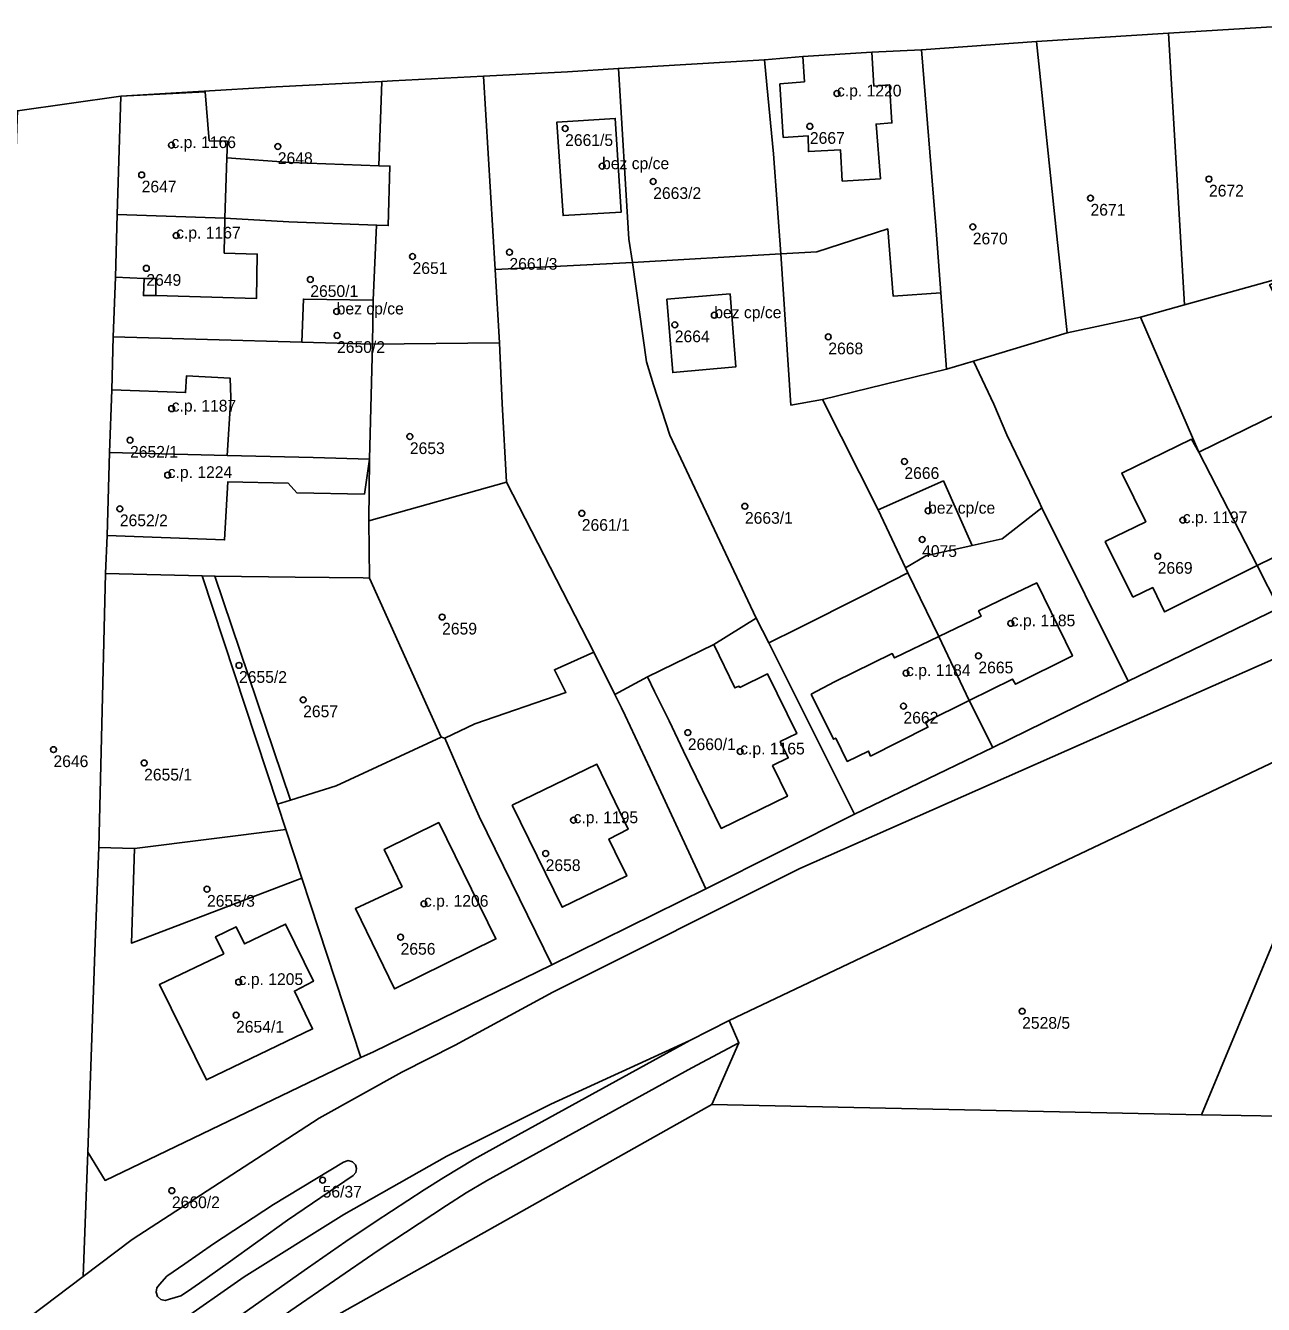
# Model space of a CAD drawing. Extents: x -878211 to -870363, y -1058464 to -1052522.
# Drawn here: x -873960.2 to -873854.7, y -1055291.5 to -1055182.5 of the extents above; entities that cross this region are included whole.
import ezdxf

# ---------------------------------------------------------------- set-up
doc = ezdxf.new("R2010")
doc.units = 0
for name, color, linetype in [('Definiční body', 7, 'Continuous'), ('Polygon budovy', 7, 'Continuous'), ('Polygon parcely', 7, 'Continuous')]:
    doc.layers.add(name, color=color, linetype=linetype)

msp = doc.modelspace()

# ---------------------------------------------------------------- linework, layer by layer
at = {"layer": 'Definiční body'}
for centre in [(-873891.02, -1055188.30994), (-873914.2, -1055191.28994), (-873893.33, -1055191.10994), (-873947.77, -1055192.70994), (-873938.7, -1055192.82994), (-873911.05, -1055194.50994), (-873950.31, -1055195.24994), (-873859.3, -1055195.59994), (-873906.69, -1055195.80994), (-873869.4, -1055197.22994), (-873879.44, -1055199.67994), (-873947.37, -1055200.41994), (-873927.21, -1055202.19994), (-873918.95, -1055201.83994), (-873949.91, -1055203.20994), (-873935.93, -1055204.15994), (-873933.68, -1055206.88994), (-873901.48, -1055207.20994), (-873904.85, -1055208.01994), (-873933.65, -1055208.92994), (-873891.76, -1055209.04994), (-873947.75, -1055215.16994), (-873927.44, -1055217.54994), (-873951.3, -1055217.85994), (-873885.27, -1055219.66994), (-873948.09, -1055220.82994), (-873952.17, -1055223.69994), (-873912.78, -1055224.08994), (-873898.87, -1055223.48994), (-873883.25, -1055223.86994), (-873861.53, -1055224.67994), (-873883.76, -1055226.31994), (-873863.67, -1055227.74994), (-873924.69, -1055232.92994), (-873876.2, -1055233.46994), (-873942.01, -1055237.04994), (-873878.96, -1055236.23994), (-873885.13, -1055237.70994), (-873936.54, -1055239.97994), (-873885.35, -1055240.51994), (-873903.74, -1055242.77994), (-873957.83, -1055244.22994), (-873899.27, -1055244.38994), (-873950.1, -1055245.36994), (-873913.48, -1055250.24994), (-873915.86, -1055253.08994), (-873944.74, -1055256.12994), (-873926.24, -1055257.36994), (-873928.23, -1055260.21994), (-873942.04, -1055264.03994), (-873875.23, -1055266.52994), (-873942.26, -1055266.85994), (-873947.73, -1055281.81994), (-873934.88, -1055280.91994)]:
    msp.add_circle(centre, 0.25, dxfattribs=at)
at = {"layer": 'Polygon budovy'}
for points in [[(-873895.9, -1055187.49), (-873895.6, -1055192.05), (-873893.49, -1055191.91), (-873893.46, -1055193.26), (-873890.72, -1055193.1), (-873890.57, -1055195.77), (-873887.32, -1055195.57), (-873887.69, -1055190.92), (-873886.34, -1055190.81), (-873886.54, -1055187.57), (-873887.87, -1055187.67), (-873888.05, -1055184.78), (-873893.93, -1055185.16), (-873893.79, -1055187.31)], [(-873952.09, -1055188.54), (-873952.39, -1055198.63), (-873943.21, -1055198.93), (-873943.04, -1055193.78), (-873943, -1055192.38), (-873944.55, -1055192.34), (-873944.9, -1055188.17)], [(-873914.9, -1055190.75), (-873914.38, -1055198.72), (-873909.43, -1055198.43), (-873909.92, -1055190.43)], [(-873943.27, -1055201.91), (-873943.21, -1055198.93), (-873952.39, -1055198.63), (-873952.54, -1055203.96), (-873950.09, -1055204.08), (-873949.11, -1055204.08), (-873949.11, -1055205.52), (-873940.51, -1055205.77), (-873940.45, -1055201.99)], [(-873936.64, -1055209.49), (-873930.64, -1055209.66), (-873930.56, -1055205.91), (-873936.52, -1055205.83)], [(-873899.65, -1055211.61), (-873900.14, -1055205.39), (-873905.52, -1055205.85), (-873905.02, -1055212.1)], [(-873942.72, -1055214.22), (-873942.76, -1055212.58), (-873946.48, -1055212.37), (-873946.56, -1055213.8), (-873952.86, -1055213.56), (-873953.06, -1055218.92), (-873943.02, -1055219.16)], [(-873860.15, -1055218.88), (-873855.18, -1055228.55), (-873847.24, -1055224.65), (-873848.19, -1055222.73), (-873846.79, -1055222.02), (-873848.91, -1055217.76), (-873850.36, -1055218.46), (-873852.09, -1055214.94)], [(-873865.79, -1055231.25), (-873864.1, -1055230.42), (-873863.08, -1055232.5), (-873855.18, -1055228.55), (-873860.15, -1055218.88), (-873860.8, -1055217.77), (-873866.74, -1055220.66), (-873864.69, -1055224.81), (-873868.14, -1055226.5)], [(-873953.26, -1055225.99), (-873943.24, -1055226.35), (-873942.97, -1055221.41), (-873937.81, -1055221.53), (-873937.09, -1055222.33), (-873931.32, -1055222.45), (-873930.87, -1055219.48), (-873935.68, -1055219.33), (-873943.02, -1055219.16), (-873953.06, -1055218.92)], [(-873887.52, -1055223.8), (-873885.18, -1055228.73), (-873883.44, -1055227.72), (-873879.48, -1055226.83), (-873881.95, -1055221.33)], [(-873882.33, -1055234.6), (-873879.74, -1055240.05), (-873876.05, -1055238.22), (-873875.81, -1055238.66), (-873870.94, -1055236.25), (-873873.98, -1055230.02), (-873876.32, -1055231.12), (-873878.95, -1055232.41), (-873878.73, -1055232.86)], [(-873893.21, -1055239.5), (-873891.33, -1055243.34), (-873891.13, -1055243.25), (-873890.15, -1055245.23), (-873888.32, -1055244.36), (-873888.16, -1055244.78), (-873883.26, -1055242.32), (-873883.46, -1055241.9), (-873879.74, -1055240.05), (-873882.33, -1055234.6), (-873886.11, -1055236.42), (-873886.3, -1055236.05), (-873891.24, -1055238.46)], [(-873901.52, -1055235.28), (-873907.18, -1055238.04), (-873906.57, -1055239.28), (-873905.34, -1055241.78), (-873904.1, -1055244.37), (-873900.89, -1055250.95), (-873895.25, -1055248.2), (-873896.51, -1055245.59), (-873895.18, -1055244.94), (-873895.85, -1055243.54), (-873894.45, -1055242.86), (-873896.95, -1055237.77), (-873899.3, -1055238.93), (-873899.38, -1055238.81), (-873899.73, -1055238.97)], [(-873918.71, -1055248.97), (-873914.45, -1055257.66), (-873908.95, -1055254.99), (-873909.95, -1055252.92), (-873910.47, -1055251.85), (-873908.83, -1055251.02), (-873911.49, -1055245.48)], [(-873928.11, -1055255.91), (-873932.09, -1055257.78), (-873928.75, -1055264.63), (-873920.1, -1055260.36), (-873924.97, -1055250.45), (-873929.62, -1055252.74)], [(-873943.31, -1055261.63), (-873948.8, -1055264.26), (-873944.78, -1055272.38), (-873935.74, -1055268.03), (-873937.28, -1055264.81), (-873935.67, -1055263.97), (-873938.04, -1055259.1), (-873941.55, -1055260.79), (-873942.25, -1055259.34), (-873944.01, -1055260.18)]]:
    msp.add_lwpolyline(points, close=True, dxfattribs=at)
at = {"layer": 'Polygon parcely'}
for points in [[(-873960.9, -1055189.78), (-873952.09, -1055188.54), (-873938.83, -1055187.74), (-873929.83, -1055187.29), (-873928.93, -1055187.24), (-873921.15, -1055186.84), (-873914, -1055186.47), (-873909.65, -1055186.17), (-873897.2, -1055185.43), (-873893.93, -1055185.16), (-873888.05, -1055184.78), (-873883.81, -1055184.59), (-873874, -1055183.88), (-873862.74, -1055183.17), (-873852.05, -1055182.52)], [(-873853.79, -1055236.52), (-873894.19, -1055254.35), (-873915.26, -1055264.91), (-873923.57, -1055269.42), (-873928.13, -1055271.73), (-873935.17, -1055275.64), (-873951.11, -1055285.98), (-873955.29, -1055289.13), (-873966.65, -1055297.69)], [(-873947.33, -1055293.21), (-873941.58, -1055289.16), (-873933.07, -1055283.84), (-873924.29, -1055278.89), (-873915.41, -1055274.45), (-873903.57, -1055269.02), (-873900.22, -1055267.33), (-873870.82, -1055253.38), (-873852.97, -1055244.9)], [(-873852.97, -1055244.9), (-873870.82, -1055253.38), (-873900.22, -1055267.33), (-873899.38, -1055269.22), (-873901.68, -1055274.48), (-873859.94, -1055275.35), (-873853.61, -1055260.12)], [(-873962.3, -1055310.62), (-873955.24, -1055305.06), (-873946.53, -1055298.4), (-873937.58, -1055292.04), (-873930.15, -1055286.91), (-873924.33, -1055283.07), (-873922.64, -1055282), (-873920.9, -1055280.99), (-873903.41, -1055271.35), (-873899.38, -1055269.22), (-873900.22, -1055267.33), (-873903.57, -1055269.02), (-873919.34, -1055277.69), (-873921.96, -1055279.13), (-873924.55, -1055280.7), (-873926.21, -1055281.75), (-873930.39, -1055284.49), (-873932.91, -1055286.15), (-873936.18, -1055288.42), (-873945.24, -1055294.83), (-873948.38, -1055297.11), (-873953.19, -1055300.73), (-873957.09, -1055303.75), (-873961.04, -1055306.82)], [(-873961.04, -1055306.82), (-873957.09, -1055303.75), (-873953.19, -1055300.73), (-873948.38, -1055297.11), (-873945.24, -1055294.83), (-873936.18, -1055288.42), (-873932.91, -1055286.15), (-873930.39, -1055284.49), (-873926.21, -1055281.75), (-873924.55, -1055280.7), (-873921.96, -1055279.13), (-873919.34, -1055277.69), (-873903.57, -1055269.02), (-873915.41, -1055274.45), (-873924.29, -1055278.89), (-873933.07, -1055283.84), (-873941.58, -1055289.16), (-873947.33, -1055293.21), (-873953.03, -1055297.43), (-873962.57, -1055304.78)], [(-873776.08, -1055321.87), (-873774.9, -1055276.51), (-873788.93, -1055276.63), (-873794.05, -1055276.54), (-873823.74, -1055276.05), (-873835.34, -1055275.98), (-873853.18, -1055275.47), (-873859.94, -1055275.35), (-873901.68, -1055274.48), (-873935.07, -1055293.24)]]:
    msp.add_lwpolyline(points, dxfattribs=at)
for points in [[(-873861.4, -1055206.31), (-873862.74, -1055183.17), (-873874, -1055183.88), (-873872.27, -1055200.46), (-873871.4, -1055208.71), (-873865.13, -1055207.37)], [(-873861.4, -1055206.31), (-873851.79, -1055203.65), (-873850.5, -1055203.38), (-873850.75, -1055200.02), (-873852.05, -1055182.52), (-873862.74, -1055183.17)], [(-873883.81, -1055184.59), (-873888.05, -1055184.78), (-873893.93, -1055185.16), (-873897.2, -1055185.43), (-873897, -1055187.58), (-873896.44, -1055193.44), (-873895.8, -1055201.97), (-873892.75, -1055201.8), (-873886.69, -1055199.85), (-873886.24, -1055205.57), (-873882.16, -1055205.29), (-873882.58, -1055199.59)], [(-873871.4, -1055208.71), (-873872.27, -1055200.46), (-873874, -1055183.88), (-873883.81, -1055184.59), (-873882.58, -1055199.59), (-873882.16, -1055205.29), (-873881.67, -1055211.81), (-873879.38, -1055211.13)], [(-873897, -1055187.58), (-873897.2, -1055185.43), (-873909.65, -1055186.17), (-873908.76, -1055200.72), (-873908.46, -1055202.7), (-873895.8, -1055201.97), (-873896.44, -1055193.44)], [(-873930.56, -1055205.91), (-873930.64, -1055209.66), (-873919.79, -1055209.55), (-873920.16, -1055203.31), (-873921.15, -1055186.84), (-873928.93, -1055187.24), (-873929.83, -1055187.29), (-873930.09, -1055194.47), (-873929.14, -1055194.5), (-873929.29, -1055199.57), (-873930.28, -1055199.53)], [(-873909.65, -1055186.17), (-873914, -1055186.47), (-873921.15, -1055186.84), (-873920.16, -1055203.31), (-873908.46, -1055202.7), (-873908.76, -1055200.72)], [(-873929.83, -1055187.29), (-873938.83, -1055187.74), (-873952.09, -1055188.54), (-873944.9, -1055188.17), (-873944.55, -1055192.34), (-873943, -1055192.38), (-873943.04, -1055193.78), (-873937.61, -1055194.2), (-873930.09, -1055194.47)], [(-873952.74, -1055209.04), (-873952.54, -1055203.96), (-873952.39, -1055198.63), (-873952.09, -1055188.54), (-873960.9, -1055189.78), (-873960.95, -1055191.26), (-873961.27, -1055201.08), (-873961.65, -1055213.5), (-873963.17, -1055236.35), (-873964.93, -1055259.02), (-873965.99, -1055272.3), (-873967.81, -1055293.3), (-873966.65, -1055297.69), (-873955.29, -1055289.13), (-873954.91, -1055278.55), (-873954.27, -1055260.66), (-873953.97, -1055252.57), (-873953.38, -1055229.23), (-873953.26, -1055225.99), (-873953.06, -1055218.92), (-873952.86, -1055213.56)], [(-873930.28, -1055199.53), (-873929.29, -1055199.57), (-873929.14, -1055194.5), (-873930.09, -1055194.47), (-873937.61, -1055194.2), (-873943.04, -1055193.78), (-873943, -1055192.38), (-873944.55, -1055192.34), (-873944.9, -1055188.17), (-873952.09, -1055188.54), (-873952.39, -1055198.63), (-873943.21, -1055198.93), (-873937.77, -1055199.25)], [(-873914.38, -1055198.72), (-873914.9, -1055190.75), (-873909.92, -1055190.43), (-873909.43, -1055198.43)], [(-873914.38, -1055198.72), (-873909.43, -1055198.43), (-873909.92, -1055190.43), (-873914.9, -1055190.75)], [(-873952.54, -1055203.96), (-873950.09, -1055204.08), (-873950.16, -1055205.53), (-873949.11, -1055205.52), (-873940.51, -1055205.77), (-873940.45, -1055201.99), (-873943.27, -1055201.91), (-873943.21, -1055198.93), (-873952.39, -1055198.63)], [(-873930.56, -1055205.91), (-873930.28, -1055199.53), (-873937.77, -1055199.25), (-873943.21, -1055198.93), (-873943.27, -1055201.91), (-873940.45, -1055201.99), (-873940.51, -1055205.77), (-873949.11, -1055205.52), (-873950.16, -1055205.53), (-873950.09, -1055204.08), (-873952.54, -1055203.96), (-873952.74, -1055209.04), (-873936.64, -1055209.49), (-873936.52, -1055205.83)], [(-873882.16, -1055205.29), (-873886.24, -1055205.57), (-873886.69, -1055199.85), (-873892.75, -1055201.8), (-873895.8, -1055201.97), (-873894.95, -1055214.87), (-873892.24, -1055214.38), (-873881.67, -1055211.81)], [(-873885.18, -1055228.73), (-873887.52, -1055223.8), (-873892.24, -1055214.38), (-873894.95, -1055214.87), (-873895.8, -1055201.97), (-873908.46, -1055202.7), (-873907.26, -1055211.18), (-873906.67, -1055213.13), (-873905.28, -1055217.44), (-873897.91, -1055233.02), (-873896.84, -1055235.14), (-873894.42, -1055233.93), (-873888.69, -1055231.06), (-873884.98, -1055229.15)], [(-873920.16, -1055203.31), (-873919.79, -1055209.55), (-873919.56, -1055214.73), (-873919.19, -1055221.44), (-873911.76, -1055235.91), (-873909.97, -1055239.53), (-873907.18, -1055238.04), (-873901.52, -1055235.28), (-873897.91, -1055233.02), (-873905.28, -1055217.44), (-873906.67, -1055213.13), (-873907.26, -1055211.18), (-873908.46, -1055202.7)], [(-873851.79, -1055203.65), (-873861.4, -1055206.31), (-873865.13, -1055207.37), (-873860.15, -1055218.88), (-873855.18, -1055228.55), (-873853.35, -1055232.18), (-873840.6, -1055226.02), (-873848.22, -1055210.79), (-873851.3, -1055212.33), (-873853.52, -1055207.79), (-873852.71, -1055207.39), (-873854.13, -1055204.63)], [(-873930.64, -1055209.66), (-873930.56, -1055205.91), (-873936.52, -1055205.83), (-873936.64, -1055209.49)], [(-873905.52, -1055205.85), (-873905.02, -1055212.1), (-873899.65, -1055211.61), (-873900.14, -1055205.39)], [(-873905.52, -1055205.85), (-873900.14, -1055205.39), (-873899.65, -1055211.61), (-873905.02, -1055212.1)], [(-873855.18, -1055228.55), (-873860.15, -1055218.88), (-873865.13, -1055207.37), (-873871.4, -1055208.71), (-873879.38, -1055211.13), (-873877.65, -1055214.79), (-873876.54, -1055217.39), (-873873.82, -1055223.06), (-873873.54, -1055223.63), (-873866.19, -1055238.4), (-873853.35, -1055232.18)], [(-873930.64, -1055209.66), (-873936.64, -1055209.49), (-873952.74, -1055209.04), (-873952.86, -1055213.56), (-873953.06, -1055218.92), (-873943.02, -1055219.16), (-873935.68, -1055219.33), (-873930.87, -1055219.48)], [(-873930.94, -1055224.72), (-873919.19, -1055221.44), (-873919.56, -1055214.73), (-873919.79, -1055209.55), (-873930.64, -1055209.66), (-873930.87, -1055219.48)], [(-873873.54, -1055223.63), (-873873.82, -1055223.06), (-873876.54, -1055217.39), (-873877.65, -1055214.79), (-873879.38, -1055211.13), (-873881.67, -1055211.81), (-873892.24, -1055214.38), (-873887.52, -1055223.8), (-873881.95, -1055221.33), (-873879.48, -1055226.83), (-873876.94, -1055226.26)], [(-873930.88, -1055229.61), (-873930.94, -1055224.72), (-873930.87, -1055219.48), (-873935.68, -1055219.33), (-873943.02, -1055219.16), (-873953.06, -1055218.92), (-873953.26, -1055225.99), (-873953.38, -1055229.23), (-873945.14, -1055229.43), (-873944.07, -1055229.44), (-873937.21, -1055229.53), (-873931.41, -1055229.6)], [(-873911.76, -1055235.91), (-873919.19, -1055221.44), (-873930.94, -1055224.72), (-873930.88, -1055229.61), (-873924.77, -1055243.16), (-873924.47, -1055243.26), (-873921.9, -1055242.02), (-873914.14, -1055239.36), (-873915.11, -1055237.42)], [(-873887.52, -1055223.8), (-873885.18, -1055228.73), (-873883.44, -1055227.72), (-873879.48, -1055226.83), (-873881.95, -1055221.33)], [(-873879.48, -1055226.83), (-873883.44, -1055227.72), (-873885.18, -1055228.73), (-873884.98, -1055229.15), (-873882.33, -1055234.6), (-873879.74, -1055240.05), (-873877.74, -1055244.06), (-873866.19, -1055238.4), (-873873.54, -1055223.63), (-873876.94, -1055226.26)], [(-873838.98, -1055229.36), (-873840.6, -1055226.02), (-873853.35, -1055232.18), (-873866.19, -1055238.4), (-873877.74, -1055244.06), (-873889.52, -1055249.72), (-873902.19, -1055256.1), (-873915.34, -1055262.56), (-873930.55, -1055269.99), (-873931.62, -1055270.47), (-873953.43, -1055280.94), (-873954.91, -1055278.55), (-873955.29, -1055289.13), (-873951.11, -1055285.98), (-873935.17, -1055275.64), (-873928.13, -1055271.73), (-873923.57, -1055269.42), (-873915.26, -1055264.91), (-873894.19, -1055254.35), (-873853.79, -1055236.52)], [(-873953.38, -1055229.23), (-873953.97, -1055252.57), (-873950.91, -1055252.66), (-873938.01, -1055251.03), (-873938.72, -1055248.87), (-873945.14, -1055229.43)], [(-873884.98, -1055229.15), (-873888.69, -1055231.06), (-873894.42, -1055233.93), (-873896.84, -1055235.14), (-873889.52, -1055249.72), (-873877.74, -1055244.06), (-873879.74, -1055240.05), (-873882.33, -1055234.6)], [(-873945.14, -1055229.43), (-873938.72, -1055248.87), (-873937.61, -1055248.53), (-873944.07, -1055229.44)], [(-873937.61, -1055248.53), (-873933.72, -1055247.33), (-873924.77, -1055243.16), (-873930.88, -1055229.61), (-873931.41, -1055229.6), (-873937.21, -1055229.53), (-873944.07, -1055229.44)], [(-873907.18, -1055238.04), (-873909.97, -1055239.53), (-873909.38, -1055240.67), (-873909.09, -1055241.33), (-873906.94, -1055245.86), (-873902.19, -1055256.1), (-873889.52, -1055249.72), (-873896.84, -1055235.14), (-873897.91, -1055233.02), (-873901.52, -1055235.28)], [(-873911.76, -1055235.91), (-873915.11, -1055237.42), (-873914.14, -1055239.36), (-873921.9, -1055242.02), (-873924.47, -1055243.26), (-873922.57, -1055247.58), (-873921.54, -1055249.92), (-873915.34, -1055262.56), (-873902.19, -1055256.1), (-873906.94, -1055245.86), (-873909.09, -1055241.33), (-873909.38, -1055240.67), (-873909.97, -1055239.53)], [(-873938.72, -1055248.87), (-873938.01, -1055251.03), (-873936.65, -1055255.19), (-873935.95, -1055257.35), (-873931.62, -1055270.47), (-873930.55, -1055269.99), (-873915.34, -1055262.56), (-873921.54, -1055249.92), (-873922.57, -1055247.58), (-873924.47, -1055243.26), (-873924.77, -1055243.16), (-873933.72, -1055247.33), (-873937.61, -1055248.53)], [(-873936.65, -1055255.19), (-873938.01, -1055251.03), (-873950.91, -1055252.66), (-873951.19, -1055260.72)], [(-873950.91, -1055252.66), (-873953.97, -1055252.57), (-873954.27, -1055260.66), (-873954.91, -1055278.55), (-873953.43, -1055280.94), (-873931.62, -1055270.47), (-873935.95, -1055257.35), (-873936.65, -1055255.19), (-873951.19, -1055260.72)], [(-873794.04, -1055272.27), (-873795.76, -1055273.5), (-873798.22, -1055274.17), (-873815.85, -1055274.27), (-873821.91, -1055274.1), (-873835.42, -1055272.55), (-873839.34, -1055270.94), (-873841.22, -1055269.34), (-873842.91, -1055267.29), (-873845, -1055265.33), (-873847.81, -1055263.36), (-873853.61, -1055260.12), (-873859.94, -1055275.35), (-873853.18, -1055275.47), (-873835.34, -1055275.98), (-873823.74, -1055276.05), (-873794.05, -1055276.54), (-873794.05, -1055275.96)], [(-873922.64, -1055282), (-873924.33, -1055283.07), (-873930.15, -1055286.91), (-873937.58, -1055292.04), (-873946.53, -1055298.4), (-873955.24, -1055305.06), (-873962.3, -1055310.62), (-873965.32, -1055313.17), (-873968.35, -1055315.9), (-873969.82, -1055317.19), (-873971.17, -1055318.62), (-873971.75, -1055319.44), (-873972.11, -1055320.36), (-873972.37, -1055321.36), (-873972.49, -1055322.33), (-873972.84, -1055326), (-873952.45, -1055308.29), (-873935.07, -1055293.24), (-873901.68, -1055274.48), (-873899.38, -1055269.22), (-873903.41, -1055271.35), (-873920.9, -1055280.99)], [(-873932.27, -1055280.52), (-873937.87, -1055284.34), (-873942.94, -1055287.96), (-873945.37, -1055289.69), (-873946.39, -1055290.42), (-873946.98, -1055290.78), (-873947.95, -1055291.08), (-873948.31, -1055291.18), (-873948.68, -1055291.09), (-873948.96, -1055290.83), (-873949.08, -1055290.48), (-873949.01, -1055290.11), (-873948.8, -1055289.83), (-873948.15, -1055289.1), (-873946.63, -1055288.06), (-873944.19, -1055286.35), (-873939.08, -1055282.99), (-873933.09, -1055279.4), (-873932.69, -1055279.26), (-873932.34, -1055279.36), (-873932.08, -1055279.61), (-873931.99, -1055279.93), (-873932.06, -1055280.28)], [(-873932.27, -1055280.52), (-873932.06, -1055280.28), (-873931.99, -1055279.93), (-873932.08, -1055279.61), (-873932.34, -1055279.36), (-873932.69, -1055279.26), (-873933.09, -1055279.4), (-873939.08, -1055282.99), (-873944.19, -1055286.35), (-873946.63, -1055288.06), (-873948.15, -1055289.1), (-873948.8, -1055289.83), (-873949.01, -1055290.11), (-873949.08, -1055290.48), (-873948.96, -1055290.83), (-873948.68, -1055291.09), (-873948.31, -1055291.18), (-873947.95, -1055291.08), (-873946.98, -1055290.78), (-873946.39, -1055290.42), (-873945.37, -1055289.69), (-873942.94, -1055287.96), (-873937.87, -1055284.34)]]:
    msp.add_lwpolyline(points, close=True, dxfattribs=at)

# ---------------------------------------------------------------- texts
at = {"layer": 'Definiční body'}
for s, p in [('c.p. 1220', (-873891.02, -1055188.56)), ('c.p. 1166', (-873947.77, -1055192.96)), ('2661/5', (-873914.2, -1055192.779)), ('2667', (-873893.33, -1055192.599)), ('2648', (-873938.7, -1055194.319)), ('bez cp/ce', (-873911.05, -1055194.76)), ('2647', (-873950.31, -1055196.739)), ('2663/2', (-873906.69, -1055197.299)), ('2672', (-873859.3, -1055197.089)), ('2671', (-873869.4, -1055198.719)), ('c.p. 1167', (-873947.37, -1055200.669)), ('2670', (-873879.44, -1055201.169)), ('2651', (-873927.21, -1055203.689)), ('2661/3', (-873918.95, -1055203.329)), ('2649', (-873949.91, -1055204.699)), ('2650/1', (-873935.93, -1055205.649)), ('bez cp/ce', (-873933.68, -1055207.139)), ('bez cp/ce', (-873901.48, -1055207.46)), ('2664', (-873904.85, -1055209.509)), ('2650/2', (-873933.65, -1055210.419)), ('2668', (-873891.76, -1055210.539)), ('c.p. 1187', (-873947.75, -1055215.419)), ('2652/1', (-873951.3, -1055219.349)), ('2653', (-873927.44, -1055219.039)), ('c.p. 1224', (-873948.09, -1055221.08)), ('2666', (-873885.27, -1055221.159)), ('bez cp/ce', (-873883.25, -1055224.12)), ('2652/2', (-873952.17, -1055225.189)), ('2661/1', (-873912.78, -1055225.579)), ('2663/1', (-873898.87, -1055224.979)), ('c.p. 1197', (-873861.53, -1055224.929)), ('4075', (-873883.76, -1055227.809)), ('2669', (-873863.67, -1055229.239)), ('2659', (-873924.69, -1055234.419)), ('c.p. 1185', (-873876.2, -1055233.72)), ('c.p. 1184', (-873885.13, -1055237.96)), ('2665', (-873878.96, -1055237.729)), ('2655/2', (-873942.01, -1055238.539)), ('2657', (-873936.54, -1055241.469)), ('2662', (-873885.35, -1055242.009)), ('2660/1', (-873903.74, -1055244.269)), ('c.p. 1165', (-873899.27, -1055244.639)), ('2646', (-873957.83, -1055245.719)), ('2655/1', (-873950.1, -1055246.859)), ('c.p. 1195', (-873913.48, -1055250.5)), ('2658', (-873915.86, -1055254.579)), ('2655/3', (-873944.74, -1055257.619)), ('c.p. 1206', (-873926.24, -1055257.62)), ('2656', (-873928.23, -1055261.709)), ('c.p. 1205', (-873942.04, -1055264.29)), ('2654/1', (-873942.26, -1055268.349)), ('2528/5', (-873875.23, -1055268.019)), ('56/37', (-873934.88, -1055282.409)), ('2660/2', (-873947.73, -1055283.309))]:
    msp.add_text(s, height=0.999996, dxfattribs=at).set_placement(p)

doc.saveas('drawing.dxf')
